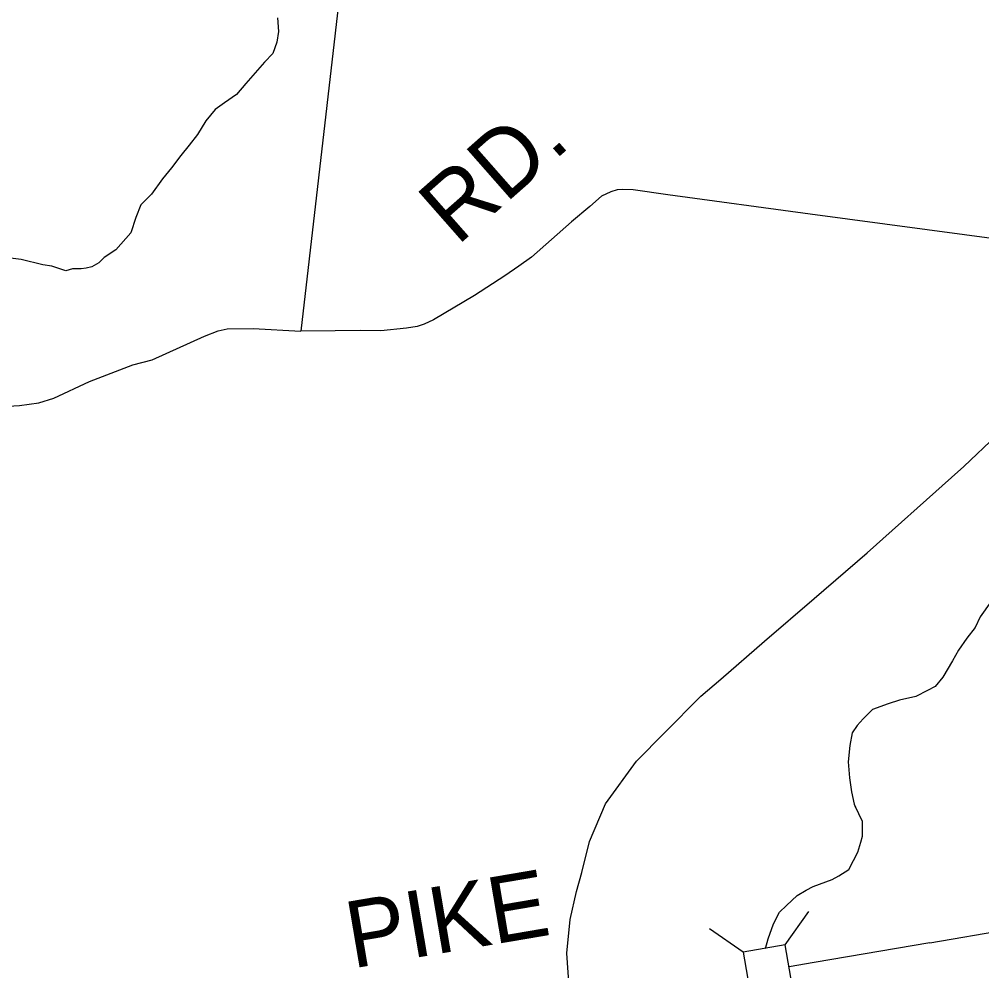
# Model space of a CAD drawing. Extents: x 1788175 to 1969470, y 584502 to 738744.
# Drawn here: x 1867150 to 1872491, y 678181 to 683458 of the extents above; entities that cross this region are included whole.
import ezdxf

# ---------------------------------------------------------------- set-up
doc = ezdxf.new("R2010")
doc.units = 0
for name, color, linetype in [('DESIGN - ROW - Right-of-Way and Easement Labels', 7, 'Continuous'), ('DESIGN - TRANSPORTATION - Text', 7, 'Continuous'), ('SURVEY - CONTOURS - Index with Text', 7, 'Continuous'), ('SURVEY - CONTOURS - Intermediate with optional Text', 7, 'Continuous'), ('SURVEY - DRAINAGE - Storm Sewer', 7, 'Continuous')]:
    doc.layers.add(name, color=color, linetype=linetype)

msp = doc.modelspace()

# ---------------------------------------------------------------- linework, layer by layer
at = {"layer": 'DESIGN - TRANSPORTATION - Text'}
for points in [[(1868583.1, 683466.7), (1868587.5, 683390.7), (1868579.9, 683330.6), (1868556.4, 683268.5), (1868510.8, 683220.2), (1868407.9, 683101.5), (1868354.5, 683041.1), (1868289, 682994.7), (1868237.4, 682958.3), (1868186, 682894), (1868138.6, 682819.7), (1868093.1, 682759.4), (1868045.6, 682703.1), (1867994.2, 682634.7), (1867944.8, 682572.4), (1867883.4, 682489), (1867824.5, 682428.2), (1867797.3, 682358.9), (1867769.2, 682273.2), (1867686.1, 682178.7), (1867620.6, 682136.2), (1867590.8, 682108), (1867553.1, 682085.8), (1867521.3, 682077.6), (1867493.4, 682073.4), (1867445.6, 682073.1), (1867407.7, 682062.8), (1867329.9, 682088.3), (1867280, 682096), (1867160.2, 682125.2)], [(1867160.2, 682125.2), (1867042.5, 682140.4)], [(1872541.6, 680227.9), (1872482.5, 680143.4), (1872455, 680085.1), (1872407.6, 680024.7), (1872362.2, 679958.3), (1872328.8, 679900), (1872275.6, 679809.5), (1872232.2, 679757.2), (1872190.5, 679734.8), (1872124.9, 679702.3), (1872035.3, 679681.5), (1871971.6, 679661), (1871884.1, 679630.2), (1871832.7, 679577.8), (1871799, 679541.5), (1871771.4, 679501.2), (1871758, 679431.1), (1871748.8, 679339), (1871757.4, 679251.1), (1871768, 679173.1), (1871782.5, 679105.2), (1871790.2, 679087.8)], [(1871290.4, 678305), (1871305.4, 678357.5), (1871334.9, 678441.9), (1871368.7, 678505.3), (1871406.7, 678543.3), (1871465.9, 678598.2), (1871516.6, 678627.8), (1871554.6, 678648.9), (1871660.1, 678686.9), (1871698.2, 678708), (1871753.1, 678741.8), (1871778.4, 678792.5), (1871803.7, 678839), (1871820.6, 678893.9), (1871829.1, 678927.6), (1871829.1, 678978.3), (1871829.1, 679007.9), (1871788, 679092.9)]]:
    msp.add_lwpolyline(points, dxfattribs=at)
at = {"layer": 'SURVEY - CONTOURS - Index with Text'}
for points in [[(1869608.6, 686118.9), (1869512.5, 685964.9), (1869340.8, 685687.4), (1869272, 685530.9), (1869195.1, 685339.2), (1869166.2, 685262.2), (1869130.6, 685153), (1869104.8, 685087), (1869094, 684932.2), (1869072.9, 684847.9), (1869046.3, 684633.8), (1868711.6, 681728.4)], [(1872202.9, 678336.1), (1872634.1, 678409.7), (1873974.1, 678634.6), (1875025.3, 678815.6), (1876277.8, 679018), (1877328, 679202.2)], [(1872202.9, 678336.1), (1871560.9, 678226.5), (1871421.8, 678202.5)]]:
    msp.add_lwpolyline(points, dxfattribs=at)
at = {"layer": 'SURVEY - CONTOURS - Intermediate with optional Text'}
for points in [[(1872602.6, 682235.2), (1871538.3, 682377.3), (1870749.5, 682484.4), (1870555.8, 682512.3), (1870496, 682513.6), (1870468.1, 682511.3), (1870432.3, 682500.9), (1870380.8, 682476.3), (1870315.6, 682419.6), (1870214.8, 682334.4), (1869991.6, 682137.9), (1869922.3, 682089.1), (1869845.1, 682034.3), (1869676.8, 681926.4), (1869448.9, 681791.8), (1869397.3, 681767.2), (1869357.6, 681754.8), (1869297.9, 681744.1), (1869156.5, 681730.5), (1869040.8, 681731.3), (1868903.2, 681729.7), (1868711.6, 681728.4)], [(1865858.8, 680955.6), (1866021.6, 681017.4), (1866202.4, 681083.4), (1866335.4, 681134.9), (1866488.3, 681196.6), (1866563.7, 681225.5), (1866629.3, 681248.2), (1866710.9, 681265.1), (1866840.3, 681282.6), (1867057.3, 681311), (1867151, 681316.1), (1867258.5, 681331.3), (1867342, 681356.2), (1867540.4, 681448.4), (1867780.7, 681541.1), (1867887.2, 681570.1), (1868177.3, 681699.9), (1868252.9, 681730.4), (1868302.6, 681740.8), (1868448.1, 681743.7), (1868711.6, 681728.4)], [(1872322.4, 680915.8), (1872391.9, 680977.7), (1872574.7, 681151.5)], [(1872322.4, 680915.8), (1871855.7, 680499.7)], [(1871560.8, 680245.6), (1871855.7, 680499.7)], [(1871285.8, 680008.6), (1871560.8, 680245.6)], [(1871042.5, 679799), (1871285.8, 680008.6)], [(1870730.1, 679500.1), (1870931.2, 679703.1), (1871042.5, 679799)], [(1870215.2, 678023.4), (1870200.7, 678091.8), (1870188.7, 678278.2), (1870206.7, 678464.5), (1870242.7, 678620.8), (1870272.3, 678725.7), (1870313.9, 678897.7), (1870402.8, 679106), (1870575, 679343.5), (1870730.1, 679500.1)]]:
    msp.add_lwpolyline(points, dxfattribs=at)
at = {"layer": 'SURVEY - DRAINAGE - Storm Sewer'}
for p, q in [((1871400.6, 678324.2), (1871531.3, 678509.9)), ((1871166.5, 678283.5), (1870980.8, 678414.2))]:
    msp.add_line(p, q, dxfattribs=at)
msp.add_lwpolyline([(1871207.2, 678049.4), (1871441.3, 678090.1), (1871400.6, 678324.2), (1871166.5, 678283.5)], close=True, dxfattribs=at)

# ---------------------------------------------------------------- texts
at = {"layer": 'DESIGN - ROW - Right-of-Way and Easement Labels'}
for s, rotation, p in [('RD.', 41.3602, (1869579.1, 682197.2)), ('PIKE', 9.6673, (1868998.2, 678192.8))]:
    msp.add_text(s, height=370, rotation=rotation, dxfattribs=at).set_placement(p)

doc.saveas('drawing.dxf')
